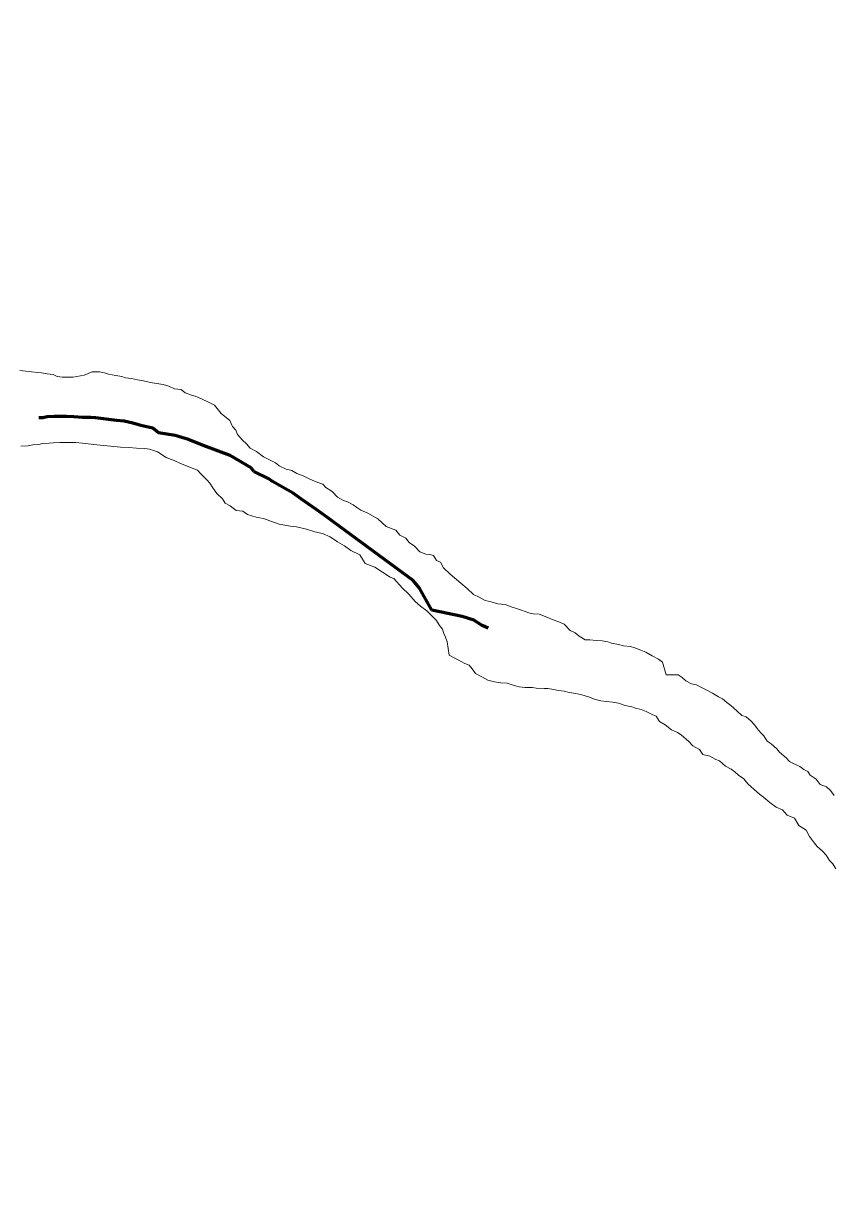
# Model space of a CAD drawing. Extents: x -1643653 to 4543381, y 1624270 to 13878484.
# Drawn here: x 640593 to 645322, y 8930690 to 8937500 of the extents above; entities that cross this region are included whole.
import ezdxf

# ---------------------------------------------------------------- set-up
doc = ezdxf.new("R2010")
doc.units = 0
doc.header["$LTSCALE"] = 200
doc.linetypes.add('LONG_DASH_SHORT_DASH', pattern=[9.9, 6, -1.2, 1.5, -1.2])
for name, color, linetype, lineweight in [('25', 7, 'Continuous', 13), ('57', 7, 'Continuous', 13), ('60', 7, 'Continuous', 13), ('7', 7, 'LONG_DASH_SHORT_DASH', 60)]:
    doc.layers.add(name, color=color, linetype=linetype, lineweight=lineweight)

msp = doc.modelspace()

# ---------------------------------------------------------------- linework, layer by layer
at = {"layer": '25'}
for points in [[(640572.2, 8935474.5), (640607.2, 8935471.8), (640639.7, 8935466.5), (640677.2, 8935463.8), (640699.7, 8935461.1), (640732.2, 8935455.9), (640767.1, 8935450.7), (640789.6, 8935440.5), (640822, 8935435.3), (640842.1, 8935435.2), (640864.6, 8935435), (640884.6, 8935434.9), (640947.2, 8935447), (640994.9, 8935466.7), (641014.9, 8935466.6), (641037.4, 8935466.4), (641067.3, 8935461.2), (641089.8, 8935453.6), (641132.3, 8935445.8), (641167.2, 8935440.5), (641189.7, 8935432.8), (641224.7, 8935427.6), (641259.6, 8935419.9)], [(641259.6, 8935419.9), (641294.6, 8935414.6), (641334.5, 8935404.4), (641369.5, 8935399.1), (641409.5, 8935393.8), (641441.9, 8935383.6), (641474.3, 8935368.4), (641514.3, 8935363.1), (641536.7, 8935345.4), (641574.1, 8935330.2), (641596.6, 8935325), (641636.4, 8935307.2), (641673.8, 8935289.5), (641708.7, 8935271.7), (641748.3, 8935223.9), (641798.1, 8935183.5), (641812.8, 8935148.3), (641832.6, 8935125.7), (641842.5, 8935100.6), (641872.2, 8935067.8), (641894.6, 8935047.7), (641916.9, 8935022.5), (641954.2, 8935002.2), (641994, 8934971.9), (642028.9, 8934954.1), (642063.8, 8934936.4), (642086.2, 8934918.7), (642126, 8934898.4), (642161, 8934890.7), (642188.4, 8934873), (642225.8, 8934860.2), (642260.7, 8934842.4), (642283.1, 8934832.3), (642318, 8934819.5), (642340.5, 8934811.9), (642357.8, 8934791.7), (642395.2, 8934769), (642427.4, 8934736.2), (642462.3, 8934715.9), (642484.8, 8934708.3), (642517.1, 8934690.5), (642539.5, 8934675.4), (642561.9, 8934660.2), (642604.3, 8934642.4), (642661.6, 8934609.5), (642711.2, 8934564.1), (642766.1, 8934543.7), (642790.9, 8934513.5), (642825.8, 8934495.7), (642845.6, 8934470.6), (642875.5, 8934450.3), (642907.7, 8934417.6), (642942.6, 8934402.3), (642965.1, 8934402.2), (642987.6, 8934394.5), (643004.9, 8934366.9), (643027.3, 8934356.7), (643044.6, 8934324), (643084.3, 8934286.2), (643146.4, 8934233.2), (643183.7, 8934202.9), (643221, 8934167.7), (643253.4, 8934152.4), (643288.2, 8934132.2), (643323.2, 8934124.4), (643363.1, 8934114.1), (643405.6, 8934108.8), (643440.5, 8934096.1), (643477.9, 8934083.3), (643500.4, 8934075.7), (643542.8, 8934060.4), (643567.8, 8934055.2), (643602.8, 8934052.5), (643647.6, 8934034.7), (643685, 8934019.4), (643717.5, 8934009.2), (643749.9, 8933993.9), (643784.6, 8933958.6), (643814.5, 8933943.4), (643836.9, 8933925.7), (643871.7, 8933903), (643899.2, 8933902.8), (643936.7, 8933900.1), (643971.7, 8933897.3), (644004.2, 8933892.1), (644026.7, 8933884.4), (644066.6, 8933876.7), (644096.6, 8933868.9), (644136.6, 8933863.7), (644161.5, 8933856), (644196.4, 8933843.2), (644226.3, 8933830.5), (644263.7, 8933810.3), (644301.1, 8933790), (644323.4, 8933772.3), (644345.4, 8933699.6), (644415.4, 8933699.1), (644437.8, 8933683.9), (644460.2, 8933663.8), (644492.6, 8933646), (644522.5, 8933640.8)], [(642690, 8934297.2), (642645.2, 8934327.5), (642587.9, 8934347.9), (642556.4, 8934400.2), (642504.8, 8934424.3), (642466.9, 8934451.8), (642425.6, 8934475.9), (642384.3, 8934503.4), (642339.5, 8934524.1), (642294.8, 8934534.4), (642294.8, 8934534.4), (642246.6, 8934548.2), (642188.1, 8934561.9), (642151.8, 8934566.1), (642086.9, 8934579), (642032, 8934596.9), (641994.6, 8934612.2), (641952.2, 8934620), (641902.2, 8934635.3), (641874.9, 8934653.1), (641834.9, 8934658.3), (641800.1, 8934686.1), (641770.2, 8934701.3), (641755.4, 8934726.4), (641723.1, 8934756.7), (641698.3, 8934789.4), (641681, 8934817.1), (641663.7, 8934837.2), (641628.9, 8934872.5), (641609.1, 8934892.6), (641558.1, 8934912.8), (641506.5, 8934933.5), (641473.6, 8934950.3), (641426.3, 8934968.1), (641376.5, 8935001), (641329.1, 8935016.3), (641301.6, 8935019), (641254.1, 8935021.8), (641209.1, 8935024.7), (641159.1, 8935027.5), (641081.6, 8935035.5), (641021.6, 8935040.9), (640971.7, 8935046.2), (640936.7, 8935051.5), (640899.2, 8935054.2), (640864.2, 8935054.5), (640841.7, 8935054.6), (640806.6, 8935054.8), (640769.1, 8935052.6), (640744.1, 8935050.3), (640704, 8935048), (640684, 8935043.2), (640649, 8935040.9), (640621.4, 8935036.1), (640578.9, 8935033.8)], [(645334.7, 8932566.4), (645317.4, 8932596.6), (645297.6, 8932616.7), (645277.8, 8932646.9), (645258, 8932669.6), (645225.7, 8932697.3), (645210.8, 8932717.5), (645181.1, 8932755.2), (645161.4, 8932792.9), (645119.1, 8932820.7), (645094.4, 8932863.4), (645052, 8932881.2), (645024.7, 8932911.5), (644987.3, 8932926.7), (644950, 8932954.5), (644912.7, 8932984.8), (644890.3, 8933002.5), (644855.6, 8933032.8), (644820.8, 8933063), (644798.5, 8933093.2), (644766.1, 8933113.5), (644746.3, 8933133.6), (644723.9, 8933148.8), (644691.5, 8933166.5), (644656.7, 8933196.8), (644634.3, 8933204.5), (644599.4, 8933224.7), (644559.5, 8933235), (644539.7, 8933262.7), (644499.8, 8933285.5), (644477.5, 8933310.6), (644432.8, 8933348.5), (644410.4, 8933363.7), (644375.5, 8933378.9), (644338.2, 8933406.7), (644305.8, 8933426.9), (644286, 8933457.1), (644263.6, 8933467.3), (644228.7, 8933485), (644198.8, 8933497.7), (644166.3, 8933505.5), (644143.9, 8933513.1), (644106.4, 8933520.9), (644066.5, 8933533.7), (644034, 8933538.9), (643996.6, 8933544.2), (643964.1, 8933546.9), (643926.6, 8933557.1), (643891.7, 8933569.9), (643851.8, 8933582.7), (643816.8, 8933590.4), (643779.4, 8933595.7), (643749.4, 8933603.4), (643716.9, 8933608.6), (643677, 8933616.4), (643654.5, 8933619), (643632, 8933619.2), (643587, 8933622), (643564.5, 8933624.6), (643542, 8933624.8), (643522, 8933624.9), (643487, 8933630.1), (643457, 8933637.8), (643417.1, 8933650.6), (643379.6, 8933653.4), (643342.1, 8933658.6), (643304.7, 8933668.9), (643269.8, 8933686.7), (643232.5, 8933706.9), (643212.7, 8933734.6), (643195.3, 8933754.7), (643170.4, 8933764.9), (643148, 8933777.6), (643078.2, 8933813.1), (643066.3, 8933890.8), (643056.5, 8933918.4), (643046.7, 8933941), (643039.3, 8933966.1), (643022, 8933986.2), (643004.7, 8934016.4), (642970, 8934051.7), (642947.6, 8934071.8), (642910.3, 8934099.6), (642880.5, 8934127.3), (642842.1, 8934169.7), (642842.1, 8934169.7), (642804.3, 8934207.6), (642755, 8934260.3), (642734.8, 8934269.3), (642690, 8934297.2)], [(644522.5, 8933640.8), (644547.4, 8933628.1), (644574.8, 8933612.9), (644614.7, 8933592.6), (644649.5, 8933569.9), (644674.5, 8933559.7), (644699.3, 8933537), (644721.7, 8933519.3), (644756.5, 8933489.1), (644786.3, 8933461.3), (644811.2, 8933453.6), (644841.1, 8933428.4), (644860.9, 8933408.2), (644875.7, 8933385.6), (644895.6, 8933363), (644915.4, 8933342.8), (644935.2, 8933312.6), (644957.6, 8933297.4), (644989.9, 8933267.2), (645007.2, 8933247.1), (645044.5, 8933214.3), (645064.4, 8933194.1), (645099.2, 8933176.3), (645124.2, 8933163.7), (645149, 8933146), (645171.5, 8933135.8), (645186.3, 8933113.2), (645221.2, 8933090.4), (645243.4, 8933060.2), (645280.8, 8933045), (645303.2, 8933024.8), (645325.5, 8932994.6)]]:
    msp.add_lwpolyline(points, dxfattribs=at)
at = {"layer": '57'}
for points in [[(641259.6, 8935419.9), (641224.7, 8935427.6), (641189.7, 8935432.8), (641167.2, 8935440.5), (641132.3, 8935445.8), (641089.8, 8935453.6), (641067.3, 8935461.2), (641037.4, 8935466.4), (641014.9, 8935466.6), (640994.9, 8935466.7), (640947.2, 8935447), (640884.6, 8935434.9), (640864.6, 8935435), (640842.1, 8935435.2), (640822, 8935435.3), (640789.6, 8935440.5), (640767.1, 8935450.7), (640732.2, 8935455.9), (640699.7, 8935461.1), (640677.2, 8935463.8), (640639.7, 8935466.5), (640607.2, 8935471.8), (640572.2, 8935474.5)], [(640572.2, 8935474.5), (640607.2, 8935471.8), (640639.7, 8935466.5), (640677.2, 8935463.8), (640699.7, 8935461.1), (640732.2, 8935455.9), (640767.1, 8935450.7), (640789.6, 8935440.5), (640822, 8935435.3), (640842.1, 8935435.2), (640864.6, 8935435), (640884.6, 8935434.9), (640947.2, 8935447), (640994.9, 8935466.7), (641014.9, 8935466.6), (641037.4, 8935466.4), (641067.3, 8935461.2), (641089.8, 8935453.6), (641132.3, 8935445.8), (641167.2, 8935440.5), (641189.7, 8935432.8), (641224.7, 8935427.6), (641259.6, 8935419.9)], [(644522.5, 8933640.8), (644492.6, 8933646), (644460.2, 8933663.8), (644437.8, 8933683.9), (644415.4, 8933699.1), (644345.4, 8933699.6), (644323.4, 8933772.3), (644301.1, 8933790), (644263.7, 8933810.3), (644226.3, 8933830.5), (644196.4, 8933843.2), (644161.5, 8933856), (644136.6, 8933863.7), (644096.6, 8933868.9), (644066.6, 8933876.7), (644026.7, 8933884.4), (644004.2, 8933892.1), (643971.7, 8933897.3), (643936.7, 8933900.1), (643899.2, 8933902.8), (643871.7, 8933903), (643836.9, 8933925.7), (643814.5, 8933943.4), (643784.6, 8933958.6), (643749.9, 8933993.9), (643717.5, 8934009.2), (643685, 8934019.4), (643647.6, 8934034.7), (643602.8, 8934052.5), (643567.8, 8934055.2), (643542.8, 8934060.4), (643500.4, 8934075.7), (643477.9, 8934083.3), (643440.5, 8934096.1), (643405.6, 8934108.8), (643363.1, 8934114.1), (643323.2, 8934124.4), (643288.2, 8934132.2), (643253.4, 8934152.4), (643221, 8934167.7), (643183.7, 8934202.9), (643146.4, 8934233.2), (643084.3, 8934286.2), (643044.6, 8934324), (643027.3, 8934356.7), (643004.9, 8934366.9), (642987.6, 8934394.5), (642965.1, 8934402.2), (642942.6, 8934402.3), (642907.7, 8934417.6), (642875.5, 8934450.3), (642845.6, 8934470.6), (642825.8, 8934495.7), (642790.9, 8934513.5), (642766.1, 8934543.7), (642711.2, 8934564.1), (642661.6, 8934609.5), (642604.3, 8934642.4), (642561.9, 8934660.2), (642539.5, 8934675.4), (642517.1, 8934690.5), (642484.8, 8934708.3), (642462.3, 8934715.9), (642427.4, 8934736.2), (642395.2, 8934769), (642357.8, 8934791.7), (642340.5, 8934811.9), (642318, 8934819.5), (642283.1, 8934832.3), (642260.7, 8934842.4), (642225.8, 8934860.2), (642188.4, 8934873), (642161, 8934890.7), (642126, 8934898.4), (642086.2, 8934918.7), (642063.8, 8934936.4), (642028.9, 8934954.1), (641994, 8934971.9), (641954.2, 8935002.2), (641916.9, 8935022.5), (641894.6, 8935047.7), (641872.2, 8935067.8), (641842.5, 8935100.6), (641832.6, 8935125.7), (641812.8, 8935148.3), (641798.1, 8935183.5), (641748.3, 8935223.9), (641708.7, 8935271.7), (641673.8, 8935289.5), (641636.4, 8935307.2), (641596.6, 8935325), (641574.1, 8935330.2), (641536.7, 8935345.4), (641514.3, 8935363.1), (641474.3, 8935368.4), (641441.9, 8935383.6), (641409.5, 8935393.8), (641369.5, 8935399.1), (641334.5, 8935404.4), (641294.6, 8935414.6), (641259.6, 8935419.9)], [(641259.6, 8935419.9), (641294.6, 8935414.6), (641334.5, 8935404.4), (641369.5, 8935399.1), (641409.5, 8935393.8), (641441.9, 8935383.6), (641474.3, 8935368.4), (641514.3, 8935363.1), (641536.7, 8935345.4), (641574.1, 8935330.2), (641596.6, 8935325), (641636.4, 8935307.2), (641673.8, 8935289.5), (641708.7, 8935271.7), (641748.3, 8935223.9), (641798.1, 8935183.5), (641812.8, 8935148.3), (641832.6, 8935125.7), (641842.5, 8935100.6), (641872.2, 8935067.8), (641894.6, 8935047.7), (641916.9, 8935022.5), (641954.2, 8935002.2), (641994, 8934971.9), (642028.9, 8934954.1), (642063.8, 8934936.4), (642086.2, 8934918.7), (642126, 8934898.4), (642161, 8934890.7), (642188.4, 8934873), (642225.8, 8934860.2), (642260.7, 8934842.4), (642283.1, 8934832.3), (642318, 8934819.5), (642340.5, 8934811.9), (642357.8, 8934791.7), (642395.2, 8934769), (642427.4, 8934736.2), (642462.3, 8934715.9), (642484.8, 8934708.3), (642517.1, 8934690.5), (642539.5, 8934675.4), (642561.9, 8934660.2), (642604.3, 8934642.4), (642661.6, 8934609.5), (642711.2, 8934564.1), (642766.1, 8934543.7), (642790.9, 8934513.5), (642825.8, 8934495.7), (642845.6, 8934470.6), (642875.5, 8934450.3), (642907.7, 8934417.6), (642942.6, 8934402.3), (642965.1, 8934402.2), (642987.6, 8934394.5), (643004.9, 8934366.9), (643027.3, 8934356.7), (643044.6, 8934324), (643084.3, 8934286.2), (643146.4, 8934233.2), (643183.7, 8934202.9), (643221, 8934167.7), (643253.4, 8934152.4), (643288.2, 8934132.2), (643323.2, 8934124.4), (643363.1, 8934114.1), (643405.6, 8934108.8), (643440.5, 8934096.1), (643477.9, 8934083.3), (643500.4, 8934075.7), (643542.8, 8934060.4), (643567.8, 8934055.2), (643602.8, 8934052.5), (643647.6, 8934034.7), (643685, 8934019.4), (643717.5, 8934009.2), (643749.9, 8933993.9), (643784.6, 8933958.6), (643814.5, 8933943.4), (643836.9, 8933925.7), (643871.7, 8933903), (643899.2, 8933902.8), (643936.7, 8933900.1), (643971.7, 8933897.3), (644004.2, 8933892.1), (644026.7, 8933884.4), (644066.6, 8933876.7), (644096.6, 8933868.9), (644136.6, 8933863.7), (644161.5, 8933856), (644196.4, 8933843.2), (644226.3, 8933830.5), (644263.7, 8933810.3), (644301.1, 8933790), (644323.4, 8933772.3), (644345.4, 8933699.6), (644415.4, 8933699.1), (644437.8, 8933683.9), (644460.2, 8933663.8), (644492.6, 8933646), (644522.5, 8933640.8)], [(645325.5, 8932994.6), (645303.2, 8933024.8), (645280.8, 8933045), (645243.4, 8933060.2), (645221.2, 8933090.4), (645186.3, 8933113.2), (645171.5, 8933135.8), (645149, 8933146), (645124.2, 8933163.7), (645099.2, 8933176.3), (645064.4, 8933194.1), (645044.5, 8933214.3), (645007.2, 8933247.1), (644989.9, 8933267.2), (644957.6, 8933297.4), (644935.2, 8933312.6), (644915.4, 8933342.8), (644895.6, 8933363), (644875.7, 8933385.6), (644860.9, 8933408.2), (644841.1, 8933428.4), (644811.2, 8933453.6), (644786.3, 8933461.3), (644756.5, 8933489.1), (644721.7, 8933519.3), (644699.3, 8933537), (644674.5, 8933559.7), (644649.5, 8933569.9), (644614.7, 8933592.6), (644574.8, 8933612.9), (644547.4, 8933628.1), (644522.5, 8933640.8)], [(644522.5, 8933640.8), (644547.4, 8933628.1), (644574.8, 8933612.9), (644614.7, 8933592.6), (644649.5, 8933569.9), (644674.5, 8933559.7), (644699.3, 8933537), (644721.7, 8933519.3), (644756.5, 8933489.1), (644786.3, 8933461.3), (644811.2, 8933453.6), (644841.1, 8933428.4), (644860.9, 8933408.2), (644875.7, 8933385.6), (644895.6, 8933363), (644915.4, 8933342.8), (644935.2, 8933312.6), (644957.6, 8933297.4), (644989.9, 8933267.2), (645007.2, 8933247.1), (645044.5, 8933214.3), (645064.4, 8933194.1), (645099.2, 8933176.3), (645124.2, 8933163.7), (645149, 8933146), (645171.5, 8933135.8), (645186.3, 8933113.2), (645221.2, 8933090.4), (645243.4, 8933060.2), (645280.8, 8933045), (645303.2, 8933024.8), (645325.5, 8932994.6)]]:
    msp.add_lwpolyline(points, dxfattribs=at)
at = {"layer": '60', "lineweight": 25}
msp.add_spline([(814781, 9009175.5), (814787.2, 9009173.4), (814796.9, 9009173.4), (814799.4, 9009172.4), (814805.1, 9009174.5), (814805.6, 9009176.5), (814811.7, 9009179.5), (814811.7, 9009179.5), (814801.5, 9009181), (814790.7, 9009181.5), (814784.1, 9009183.1), (814777.4, 9009185.1), (814778.4, 9009175.5)], degree=3, dxfattribs=at)
at = {"layer": '7'}
for points in [[(641349.5, 8935138.5), (641279.6, 8935153.8), (641232.2, 8935166.6), (641182.2, 8935179.4), (641137.2, 8935182.1), (641014.8, 8935197.8), (640987.4, 8935200.4), (640937.4, 8935200.7), (640887.4, 8935203.5), (640847.4, 8935206.2), (640824.9, 8935206.3), (640794.9, 8935206.5), (640772.4, 8935206.6), (640732.4, 8935204.3), (640707.4, 8935199.4), (640683.2, 8935198.4)], [(643306.9, 8933971.4), (643271.7, 8933987.2), (643222, 8934017.5), (643154.6, 8934040.4), (642977.3, 8934076.3), (642905.7, 8934204.3), (642868.5, 8934249.6), (642368.5, 8934617.6), (642318.7, 8934652.9), (642216.7, 8934723.5), (642166.9, 8934758.8), (642137, 8934776.5), (642047.4, 8934827), (642025, 8934842.1), (641937.8, 8934885.1), (641922.9, 8934907.7), (641800.9, 8934978.4), (641648.8, 8935034.3), (641556.5, 8935072.3), (641479.2, 8935095.2), (641381.8, 8935110.8), (641349.5, 8935138.5)]]:
    msp.add_lwpolyline(points, dxfattribs=at)

doc.saveas('drawing.dxf')
